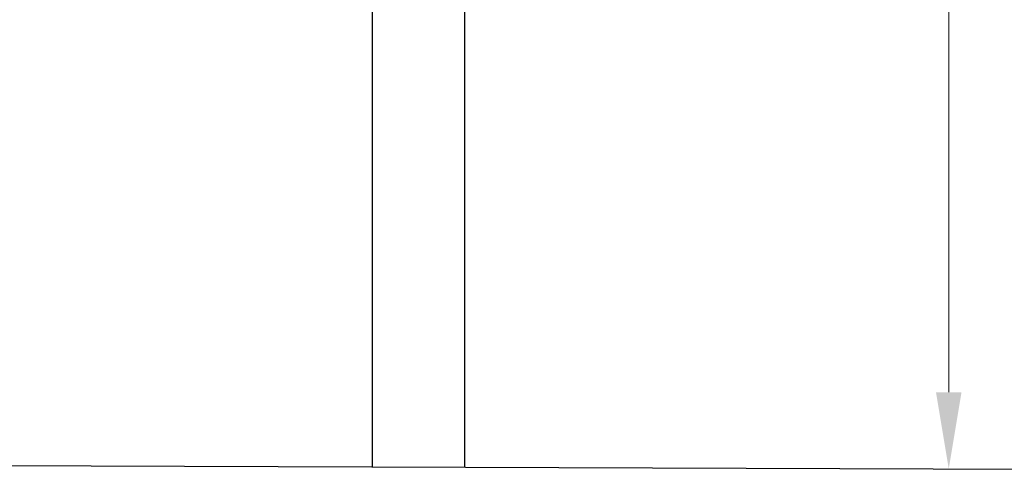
# Model space of a CAD drawing. Header units: millimetres. Extents: x 60394 to 199354, y 20895 to 166073.
# Tile 514 of 565: x 63188 to 64792, y 159527 to 160278. Entities that reach past the tile are written whole.
import ezdxf

# ---------------------------------------------------------------- set-up
doc = ezdxf.new("R2010")
doc.units = ezdxf.units.MM
doc.layers.add('UT_KOTY - DIMENZE', color=7, linetype='Continuous', lineweight=5)

msp = doc.modelspace()

# ---------------------------------------------------------------- linework, layer by layer
at = {"color": 8, "ltscale": 0.5}
for p, q in [((63762.3, 162069.5), (63762.3, 159549.2)), ((63912.8, 162010.5), (63912.8, 159548.7)), ((61356.5, 159557.4), (70146.2, 159527.4))]:
    msp.add_line(p, q, dxfattribs=at)
at = {"layer": 'UT_KOTY - DIMENZE'}
for p, q in [((64701.4, 159671), (64701.4, 161363.9)), ((64651.4, 159546), (64638.9, 159546))]:
    msp.add_line(p, q, dxfattribs=at)
msp.add_solid([(64680.6, 159671), (64722.2, 159671), (64701.4, 159546)], dxfattribs=at)

doc.saveas('drawing.dxf')
